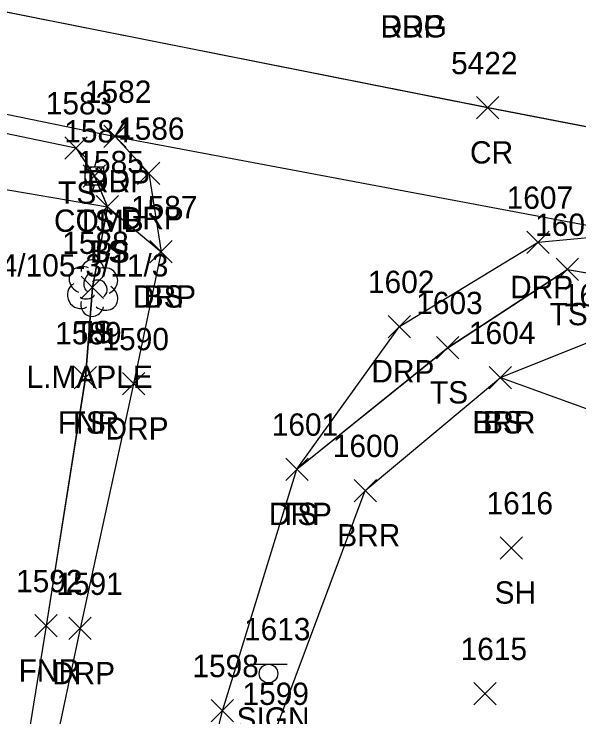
# Model space of a CAD drawing. Extents: x 1554668 to 1563881, y 831386 to 834374.
# Drawn here: x 1561902.3 to 1561952.9, y 833020.8 to 833083.7 of the extents above; entities that cross this region are included whole.
import ezdxf

# ---------------------------------------------------------------- set-up
doc = ezdxf.new("R2010")
doc.units = 0
for name, color, linetype in [('L_A', 7, 'Continuous'), ('L_C', 7, 'Continuous'), ('L_I', 7, 'Continuous'), ('L_TIC', 7, 'Continuous'), ('LABL', 7, 'Continuous'), ('LELB', 7, 'Continuous'), ('LFNC', 7, 'Continuous'), ('LTD', 7, 'Continuous'), ('P_A', 7, 'Continuous'), ('P_I', 7, 'Continuous'), ('P_TIC', 7, 'Continuous'), ('PET', 7, 'Continuous'), ('PRC', 7, 'Continuous'), ('R_A', 7, 'Continuous'), ('R_I', 7, 'Continuous'), ('R_TIC', 7, 'Continuous'), ('RDP', 7, 'Continuous'), ('S_A', 7, 'Continuous'), ('S_I', 7, 'Continuous'), ('SSGN', 7, 'Continuous'), ('U_A', 7, 'Continuous'), ('U_C', 7, 'Continuous'), ('U_I', 7, 'Continuous'), ('UP', 7, 'Continuous')]:
    doc.layers.add(name, color=color, linetype=linetype)

msp = doc.modelspace()

# ---------------------------------------------------------------- linework, layer by layer
at = {"layer": 'L_TIC'}
for points in [[(1561906.883, 833070.734), (1561908.883, 833072.734)], [(1561908.883, 833070.734), (1561906.883, 833072.734)], [(1561908.537, 833068.221), (1561910.537, 833070.221)], [(1561910.537, 833068.221), (1561908.537, 833070.221)], [(1561909.711, 833065.468), (1561911.711, 833067.468)], [(1561911.711, 833065.468), (1561909.711, 833067.468)], [(1561909.711, 833065.468), (1561911.711, 833067.468)], [(1561911.711, 833065.468), (1561909.711, 833067.468)], [(1561914.512, 833061.435), (1561916.512, 833063.435)], [(1561916.512, 833061.435), (1561914.512, 833063.435)], [(1561950.894, 833059.857), (1561952.894, 833061.857)], [(1561952.894, 833059.857), (1561950.894, 833061.857)], [(1561908.36, 833058.244), (1561910.36, 833060.244)], [(1561910.36, 833058.244), (1561908.36, 833060.244)], [(1561940.187, 833052.851), (1561942.187, 833054.851)], [(1561942.187, 833052.851), (1561940.187, 833054.851)], [(1561907.732, 833050.15), (1561909.732, 833052.15)], [(1561909.732, 833050.15), (1561907.732, 833052.15)], [(1561907.732, 833050.15), (1561909.732, 833052.15)], [(1561909.732, 833050.15), (1561907.732, 833052.15)], [(1561944.905, 833050.167), (1561946.905, 833052.167)], [(1561946.905, 833050.167), (1561944.905, 833052.167)], [(1561944.905, 833050.167), (1561946.905, 833052.167)], [(1561946.905, 833050.167), (1561944.905, 833052.167)], [(1561926.677, 833041.965), (1561928.677, 833043.965)], [(1561928.677, 833041.965), (1561926.677, 833043.965)], [(1561932.803, 833040.056), (1561934.803, 833042.056)], [(1561934.803, 833040.056), (1561932.803, 833042.056)], [(1561945.893, 833034.927), (1561947.893, 833036.927)], [(1561947.893, 833034.927), (1561945.893, 833036.927)], [(1561904.22, 833027.955), (1561906.22, 833029.955)], [(1561906.22, 833027.955), (1561904.22, 833029.955)], [(1561943.512, 833021.88), (1561945.512, 833023.88)], [(1561945.512, 833021.88), (1561943.512, 833023.88)]]:
    msp.add_lwpolyline(points, dxfattribs=at)
at = {"layer": 'LABL'}
for points in [[(1561922.639, 833007.2), (1561925.507, 833018.863), (1561933.803, 833041.056), (1561945.905, 833051.167), (1561984.745, 833037.114), (1562016.232, 833031.202), (1562042.246, 833025.82), (1562067.152, 833011.422)], [(1561922.639, 833007.199), (1561925.503, 833018.864), (1561933.798, 833041.057), (1561945.905, 833051.166), (1561984.742, 833037.111), (1562016.233, 833031.2), (1562042.248, 833025.814), (1562067.155, 833011.417)], [(1561922.639, 833007.199), (1561925.503, 833018.864), (1561933.798, 833041.057), (1561945.905, 833051.166), (1561984.742, 833037.111), (1562016.233, 833031.2), (1562042.248, 833025.814), (1562067.155, 833011.417)], [(1561922.639, 833007.199), (1561925.503, 833018.864), (1561933.798, 833041.057), (1561945.905, 833051.166), (1561984.742, 833037.111), (1562016.233, 833031.2), (1562042.248, 833025.814), (1562067.155, 833011.417)]]:
    msp.add_lwpolyline(points, dxfattribs=at)
at = {"layer": 'LELB'}
for points in [[(1561851.133, 833081.493), (1561855.694, 833081.555), (1561880.808, 833077.389), (1561907.883, 833071.734), (1561909.537, 833069.221), (1561910.711, 833066.468), (1561909.36, 833059.244), (1561908.732, 833051.15)], [(1561851.138, 833081.492), (1561855.692, 833081.555), (1561880.81, 833077.388), (1561907.882, 833071.734), (1561909.533, 833069.221), (1561910.709, 833066.468), (1561909.356, 833059.244), (1561908.729, 833051.151)], [(1561851.138, 833081.492), (1561855.692, 833081.555), (1561880.81, 833077.388), (1561907.882, 833071.734), (1561909.533, 833069.221), (1561910.709, 833066.468), (1561909.356, 833059.244), (1561908.729, 833051.151)], [(1561851.138, 833081.492), (1561855.692, 833081.555), (1561880.81, 833077.388), (1561907.882, 833071.734), (1561909.533, 833069.221), (1561910.709, 833066.468), (1561909.356, 833059.244), (1561908.729, 833051.151)], [(1561846.158, 833072.796), (1561856.358, 833076.888), (1561879.716, 833071.728), (1561910.711, 833066.468), (1561915.512, 833062.435)], [(1561846.159, 833072.795), (1561856.362, 833076.887), (1561879.717, 833071.728), (1561910.709, 833066.468), (1561915.511, 833062.435)], [(1561846.159, 833072.795), (1561856.362, 833076.887), (1561879.717, 833071.728), (1561910.709, 833066.468), (1561915.511, 833062.435)], [(1561846.159, 833072.795), (1561856.362, 833076.887), (1561879.717, 833071.728), (1561910.709, 833066.468), (1561915.511, 833062.435)], [(1561927.677, 833042.965), (1561941.187, 833053.851), (1561951.894, 833060.857), (1561985.796, 833055.133), (1562022.748, 833048.05), (1562046.095, 833043.881), (1562075.715, 833038.22), (1562106.353, 833032.129), (1562145.058, 833023.885), (1562172.849, 833018.358), (1562180.82, 833009.695), (1562178.728, 832995.645), (1562176.067, 832988.464)], [(1561927.678, 833042.964), (1561941.189, 833053.85), (1561951.897, 833060.855), (1561985.799, 833055.133), (1562022.749, 833048.052), (1562046.096, 833043.879), (1562075.716, 833038.219), (1562106.351, 833032.13), (1562145.055, 833023.886), (1562172.847, 833018.358), (1562180.82, 833009.694), (1562178.731, 832995.642), (1562176.07, 832988.461)], [(1561927.678, 833042.964), (1561941.189, 833053.85), (1561951.897, 833060.855), (1561985.799, 833055.133), (1562022.749, 833048.052), (1562046.096, 833043.879), (1562075.716, 833038.219), (1562106.351, 833032.13), (1562145.055, 833023.886), (1562172.847, 833018.358), (1562180.82, 833009.694), (1562178.731, 832995.642), (1562176.07, 832988.461)], [(1561927.678, 833042.964), (1561941.189, 833053.85), (1561951.897, 833060.855), (1561985.799, 833055.133), (1562022.749, 833048.052), (1562046.096, 833043.879), (1562075.716, 833038.219), (1562106.351, 833032.13), (1562145.055, 833023.886), (1562172.847, 833018.358), (1562180.82, 833009.694), (1562178.731, 832995.642), (1562176.07, 832988.461)], [(1561945.905, 833051.167), (1561954.319, 833054.56), (1561984.967, 833049.05), (1562021.542, 833044.055), (1562043.105, 833039.594), (1562074.818, 833035.776), (1562106.648, 833026.116), (1562143.83, 833017.216), (1562166.247, 833010.637), (1562165.61, 832998.809), (1562166.852, 832986.14), (1562172.102, 832988.547)], [(1561945.905, 833051.166), (1561954.322, 833054.558), (1561984.965, 833049.047), (1562021.543, 833044.057), (1562043.104, 833039.596), (1562074.822, 833035.773), (1562106.651, 833026.114), (1562143.83, 833017.215), (1562166.246, 833010.637), (1562165.612, 832998.807), (1562166.85, 832986.141), (1562172.104, 832988.545)], [(1561945.905, 833051.166), (1561954.322, 833054.558), (1561984.965, 833049.047), (1562021.543, 833044.057), (1562043.104, 833039.596), (1562074.822, 833035.773), (1562106.651, 833026.114), (1562143.83, 833017.215), (1562166.246, 833010.637), (1562165.612, 832998.807), (1562166.85, 832986.141), (1562172.104, 832988.545)], [(1561945.905, 833051.166), (1561954.322, 833054.558), (1561984.965, 833049.047), (1562021.543, 833044.057), (1562043.104, 833039.596), (1562074.822, 833035.773), (1562106.651, 833026.114), (1562143.83, 833017.215), (1562166.246, 833010.637), (1562165.612, 832998.807), (1562166.85, 832986.141), (1562172.104, 832988.545)]]:
    msp.add_lwpolyline(points, dxfattribs=at)
at = {"layer": 'LFNC'}
for points in [[(1561908.729, 833051.151), (1561905.224, 833028.953), (1561902.8, 833014.005)], [(1561908.729, 833051.151), (1561905.224, 833028.953), (1561902.8, 833014.005)], [(1561908.729, 833051.151), (1561905.224, 833028.953), (1561902.8, 833014.005)], [(1561908.732, 833051.15), (1561905.22, 833028.955), (1561902.804, 833014.003)]]:
    msp.add_lwpolyline(points, dxfattribs=at)
at = {"layer": 'LTD'}
msp.add_line((1561909.36, 833059.244), (1561909.36, 833059.244), dxfattribs=at)
msp.add_line((1561909.36, 833059.244), (1561909.36, 833059.244), dxfattribs=at)
msp.add_arc((1561909.407, 833060.678), 1.047, 335.52715, 180.95627, dxfattribs=at)
for centre, major_axis, ratio, start_param, end_param in [((1561908.568, 833059.91), (1.21, -0.512), 0.895232, 1.570796, 4.712389), ((1561910.401, 833059.827), (-1.141, -0.483), 0.949671, 1.570796, 4.712389), ((1561909.151, 833059.702), (-0.208, -0.792), 0.645439, 3.141593, 6.283185), ((1561909.86, 833059.077), (-0.5, 0.667), 0.989748, 3.141593, 6.283185), ((1561908.277, 833058.535), (0.584, -1.042), 0.959034, 3.141593, 6.283185), ((1561910.36, 833058.411), (-1.09, 0.792), 0.841452, 1.570796, 4.712389), ((1561908.902, 833058.494), (-0.625, -0.083), 0.423636, 0, 3.141593), ((1561909.36, 833057.744), (0.265, 1.061), 0.942809, 1.570796, 4.712389)]:
    msp.add_ellipse(centre, major_axis=major_axis, ratio=ratio, start_param=start_param, end_param=end_param, dxfattribs=at)
at = {"layer": 'P_TIC'}
for points in [[(1561943.749, 833074.337), (1561945.749, 833076.337)], [(1561945.749, 833074.337), (1561943.749, 833076.337)], [(1561910.388, 833071.766), (1561912.388, 833073.766)], [(1561912.388, 833071.766), (1561910.388, 833073.766)]]:
    msp.add_lwpolyline(points, dxfattribs=at)
at = {"layer": 'PET'}
for points in [[(1561756.047, 833208.855), (1561751.508, 833175.557), (1561751.379, 833143.109), (1561755.282, 833131.547), (1561765.899, 833119.233), (1561780.894, 833106.724), (1561802.592, 833097.748), (1561834.016, 833088.736), (1561855.823, 833083.845), (1561881.023, 833078.986), (1561911.388, 833072.766), (1561957.622, 833064.067), (1561986.4, 833058.204), (1562024.403, 833050.938), (1562046.572, 833046.487), (1562077.467, 833040.512), (1562106.984, 833034.5), (1562145.634, 833026.762)], [(1561756.046, 833208.853), (1561751.508, 833175.556), (1561751.381, 833143.113), (1561755.284, 833131.55), (1561765.902, 833119.234), (1561780.898, 833106.723), (1561802.597, 833097.747), (1561834.016, 833088.736), (1561855.821, 833083.845), (1561881.025, 833078.985), (1561911.39, 833072.766), (1561957.619, 833064.067), (1561986.405, 833058.204), (1562024.403, 833050.937), (1562046.574, 833046.484), (1562077.464, 833040.513), (1562106.984, 833034.499), (1562145.638, 833026.759)], [(1561756.046, 833208.853), (1561751.508, 833175.556), (1561751.381, 833143.113), (1561755.284, 833131.55), (1561765.902, 833119.234), (1561780.898, 833106.723), (1561802.597, 833097.747), (1561834.016, 833088.736), (1561855.821, 833083.845), (1561881.025, 833078.985), (1561911.39, 833072.766), (1561957.619, 833064.067), (1561986.405, 833058.204), (1562024.403, 833050.937), (1562046.574, 833046.484), (1562077.464, 833040.513), (1562106.984, 833034.499), (1562145.638, 833026.759)], [(1561756.046, 833208.853), (1561751.508, 833175.556), (1561751.381, 833143.113), (1561755.284, 833131.55), (1561765.902, 833119.234), (1561780.898, 833106.723), (1561802.597, 833097.747), (1561834.016, 833088.736), (1561855.821, 833083.845), (1561881.025, 833078.985), (1561911.39, 833072.766), (1561957.619, 833064.067), (1561986.405, 833058.204), (1562024.403, 833050.937), (1562046.574, 833046.484), (1562077.464, 833040.513), (1562106.984, 833034.499), (1562145.638, 833026.759)]]:
    msp.add_lwpolyline(points, dxfattribs=at)
at = {"layer": 'PRC'}
for points in [[(1562300.293, 833002.635), (1562265.056, 833007.76), (1562229.752, 833015.899), (1562188.56, 833027.158), (1562163.867, 833032.834), (1562128.368, 833039.745), (1562080.008, 833048.853), (1562037.166, 833057.37), (1561989.079, 833066.767), (1561944.749, 833075.337), (1561893.656, 833085.488), (1561855.803, 833092.68), (1561805.738, 833106.779), (1561782.445, 833121.396), (1561772.46, 833130.936), (1561764.816, 833144.509), (1561760.941, 833173.068), (1561763.812, 833193.359), (1561770.109, 833225.658), (1561775.835, 833254.581), (1561787.627, 833309.043), (1561795.14, 833348.536), (1561800.21, 833371.538), (1561806.437, 833405.192)], [(1562300.297, 833002.634), (1562265.06, 833007.759), (1562229.751, 833015.899), (1562188.563, 833027.157), (1562163.87, 833032.838), (1562128.369, 833039.745), (1562080.013, 833048.851), (1562037.119, 833057.379), (1561989.031, 833066.776), (1561944.699, 833075.346), (1561893.607, 833085.494), (1561855.757, 833092.686), (1561805.685, 833106.789), (1561782.448, 833121.397), (1561772.461, 833130.936), (1561764.814, 833144.506), (1561760.941, 833173.07), (1561763.813, 833193.362), (1561770.108, 833225.654), (1561775.838, 833254.58), (1561787.632, 833309.041), (1561795.141, 833348.53), (1561800.212, 833371.537), (1561806.439, 833405.19)], [(1562300.297, 833002.634), (1562265.06, 833007.759), (1562229.751, 833015.899), (1562188.563, 833027.157), (1562163.87, 833032.838), (1562128.369, 833039.745), (1562080.013, 833048.851), (1562037.119, 833057.379), (1561989.031, 833066.776), (1561944.699, 833075.346), (1561893.607, 833085.494), (1561855.757, 833092.686), (1561805.685, 833106.789), (1561782.448, 833121.397), (1561772.461, 833130.936), (1561764.814, 833144.506), (1561760.941, 833173.07), (1561763.813, 833193.362), (1561770.108, 833225.654), (1561775.838, 833254.58), (1561787.632, 833309.041), (1561795.141, 833348.53), (1561800.212, 833371.537), (1561806.439, 833405.19)], [(1562300.297, 833002.634), (1562265.06, 833007.759), (1562229.751, 833015.899), (1562188.563, 833027.157), (1562163.87, 833032.838), (1562128.369, 833039.745), (1562080.013, 833048.851), (1562037.119, 833057.379), (1561989.031, 833066.776), (1561944.699, 833075.346), (1561893.607, 833085.494), (1561855.757, 833092.686), (1561805.685, 833106.789), (1561782.448, 833121.397), (1561772.461, 833130.936), (1561764.814, 833144.506), (1561760.941, 833173.07), (1561763.813, 833193.362), (1561770.108, 833225.654), (1561775.838, 833254.58), (1561787.632, 833309.041), (1561795.141, 833348.53), (1561800.212, 833371.537), (1561806.439, 833405.19)]]:
    msp.add_lwpolyline(points, dxfattribs=at)
at = {"layer": 'R_TIC'}
for points in [[(1561910.388, 833071.766), (1561912.388, 833073.766)], [(1561912.388, 833071.766), (1561910.388, 833073.766)], [(1561913.41, 833068.46), (1561915.41, 833070.46)], [(1561915.41, 833068.46), (1561913.41, 833070.46)], [(1561948.282, 833062.282), (1561950.282, 833064.282)], [(1561950.282, 833062.282), (1561948.282, 833064.282)], [(1561914.512, 833061.435), (1561916.512, 833063.435)], [(1561916.512, 833061.435), (1561914.512, 833063.435)], [(1561935.86, 833054.739), (1561937.86, 833056.739)], [(1561937.86, 833054.739), (1561935.86, 833056.739)], [(1561912.049, 833049.621), (1561914.049, 833051.621)], [(1561914.049, 833049.621), (1561912.049, 833051.621)], [(1561926.677, 833041.965), (1561928.677, 833043.965)], [(1561928.677, 833041.965), (1561926.677, 833043.965)], [(1561907.263, 833027.714), (1561909.263, 833029.714)], [(1561909.263, 833027.714), (1561907.263, 833029.714)], [(1561920.011, 833020.349), (1561922.011, 833022.349)], [(1561922.011, 833020.349), (1561920.011, 833022.349)]]:
    msp.add_lwpolyline(points, dxfattribs=at)
at = {"layer": 'RDP'}
for points in [[(1561911.388, 833072.766), (1561914.41, 833069.46), (1561915.512, 833062.435), (1561913.049, 833050.621), (1561908.263, 833028.714), (1561905.173, 833014.046)], [(1561911.39, 833072.766), (1561914.406, 833069.46), (1561915.511, 833062.435), (1561913.05, 833050.62), (1561908.26, 833028.715), (1561905.176, 833014.044)], [(1561911.39, 833072.766), (1561914.406, 833069.46), (1561915.511, 833062.435), (1561913.05, 833050.62), (1561908.26, 833028.715), (1561905.176, 833014.044)], [(1561911.39, 833072.766), (1561914.406, 833069.46), (1561915.511, 833062.435), (1561913.05, 833050.62), (1561908.26, 833028.715), (1561905.176, 833014.044)], [(1561918.25, 833009.927), (1561921.015, 833021.347), (1561927.678, 833042.964), (1561936.861, 833055.738), (1561949.28, 833063.282), (1561957.619, 833064.067)], [(1561918.25, 833009.927), (1561921.015, 833021.347), (1561927.678, 833042.964), (1561936.861, 833055.738), (1561949.28, 833063.282), (1561957.619, 833064.067)], [(1561918.25, 833009.927), (1561921.015, 833021.347), (1561927.678, 833042.964), (1561936.861, 833055.738), (1561949.28, 833063.282), (1561957.619, 833064.067)], [(1561918.25, 833009.927), (1561921.011, 833021.349), (1561927.677, 833042.965), (1561936.86, 833055.739), (1561949.282, 833063.282), (1561957.622, 833064.067)]]:
    msp.add_lwpolyline(points, dxfattribs=at)
at = {"layer": 'SSGN'}
for p, q in [((1561923.487, 833025.504), (1561926.82, 833025.504)), ((1561925.134, 833024.671), (1561925.134, 833024.671))]:
    msp.add_line(p, q, dxfattribs=at)
msp.add_circle((1561925.134, 833024.671), 0.833, dxfattribs=at)
at = {"layer": 'UP'}
for p, q in [((1561909.787, 833070.887), (1561909.537, 833070.054)), ((1561908.703, 833068.387), (1561908.703, 833070.054)), ((1561908.703, 833070.054), (1561910.37, 833070.054)), ((1561910.37, 833070.054), (1561910.37, 833068.387)), ((1561909.537, 833069.221), (1561909.537, 833069.221)), ((1561910.37, 833068.387), (1561908.703, 833068.387)), ((1561909.287, 833067.554), (1561909.537, 833068.387))]:
    msp.add_line(p, q, dxfattribs=at)
msp.add_circle((1561909.537, 833069.221), 0.833, dxfattribs=at)

# ---------------------------------------------------------------- texts
at = {"layer": 'L_A'}
for s, p in [('TS', (1561906.292, 833066.734)), ('TS', (1561907.946, 833064.221)), ('TS', (1561909.12, 833061.468)), ('BS', (1561909.152, 833061.468)), ('BS', (1561913.953, 833057.435)), ('TS', (1561950.303, 833055.857)), ('TS', (1561907.769, 833054.244)), ('H', (1561908.793, 833054.244)), ('TS', (1561939.596, 833048.851)), ('FNR', (1561906.267, 833046.15)), ('TS', (1561907.141, 833046.15)), ('BRR', (1561943.393, 833046.167)), ('BS', (1561944.346, 833046.167)), ('TS', (1561926.086, 833037.965)), ('BRR', (1561931.291, 833036.056)), ('SH', (1561945.381, 833030.927)), ('FNR', (1561902.756, 833023.955))]:
    msp.add_text(s, height=2, dxfattribs=at).set_placement(p)
at = {"layer": 'L_C'}
msp.add_text('L.MAPLE', height=2, dxfattribs=at).set_placement((1561903.47, 833050.244))
at = {"layer": 'L_I'}
for s, p in [('1583', (1561905.19, 833074.734)), ('1584', (1561906.844, 833072.221)), ('1585', (1561908.018, 833069.468)), ('1585', (1561908.018, 833069.468)), ('1587', (1561912.819, 833065.435)), ('1606', (1561949.02, 833063.857)), ('1588', (1561906.667, 833062.244)), ('1588', (1561906.667, 833062.244)), ('1605', (1561951.5, 833057.56)), ('1603', (1561938.368, 833056.851)), ('1589', (1561906.031, 833054.15)), ('1589', (1561906.031, 833054.15)), ('1604', (1561943.086, 833054.167)), ('1604', (1561943.086, 833054.167)), ('1601', (1561925.425, 833045.965)), ('1600', (1561930.897, 833044.056)), ('1616', (1561944.665, 833038.927)), ('1592', (1561902.527, 833031.955)), ('1615', (1561942.339, 833025.88)), ('1599', (1561922.806, 833021.863))]:
    msp.add_text(s, height=2, dxfattribs=at).set_placement(p)
at = {"layer": 'P_A'}
for s, p in [('RDP', (1561935.161, 833081.619)), ('CR', (1561943.182, 833070.337)), ('RDP', (1561908.877, 833067.766))]:
    msp.add_text(s, height=2, dxfattribs=at).set_placement(p)
at = {"layer": 'P_I'}
for s, p in [('5422', (1561941.489, 833078.337)), ('1582', (1561908.695, 833075.766))]:
    msp.add_text(s, height=2, dxfattribs=at).set_placement(p)
at = {"layer": 'R_A'}
for s, p in [('DRG', (1561935.161, 833081.619)), ('DRP', (1561908.877, 833067.766)), ('DRP', (1561911.898, 833064.46)), ('DRP', (1561946.77, 833058.282)), ('DRP', (1561913, 833057.435)), ('DRP', (1561934.348, 833050.739)), ('DRP', (1561910.537, 833045.621)), ('DRP', (1561925.165, 833037.965)), ('DRP', (1561905.751, 833023.714))]:
    msp.add_text(s, height=2, dxfattribs=at).set_placement(p)
at = {"layer": 'R_I'}
for s, p in [('1582', (1561908.695, 833075.766)), ('1586', (1561911.662, 833072.46)), ('1607', (1561946.463, 833066.282)), ('1587', (1561912.819, 833065.435)), ('1602', (1561934.041, 833058.739)), ('1590', (1561910.269, 833053.621)), ('1601', (1561925.425, 833045.965)), ('1591', (1561906.137, 833031.714)), ('1598', (1561918.318, 833024.349))]:
    msp.add_text(s, height=2, dxfattribs=at).set_placement(p)
at = {"layer": 'S_A'}
msp.add_text('SIGN', height=2, dxfattribs=at).set_placement((1561922.272, 833019.651))
at = {"layer": 'S_I'}
msp.add_text('1613', height=2, dxfattribs=at).set_placement((1561922.941, 833027.651))
at = {"layer": 'U_A'}
msp.add_text('COMB', height=2, dxfattribs=at).set_placement((1561905.922, 833064.221))
at = {"layer": 'U_C'}
msp.add_text('24/105-3/11/3', height=2, dxfattribs=at).set_placement((1561899.663, 833060.221))
at = {"layer": 'U_I'}
msp.add_text('1584', height=2, dxfattribs=at).set_placement((1561906.844, 833072.221))

doc.saveas('drawing.dxf')
